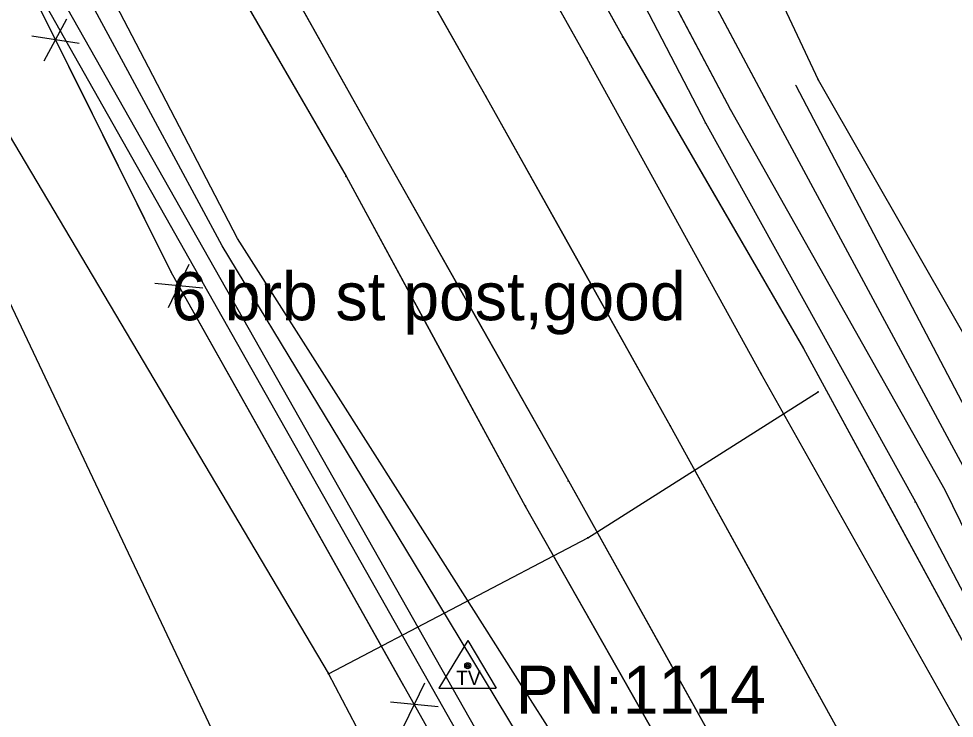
# Model space of a CAD drawing. Extents: x -99999 to 591807, y -99999 to 347168.
# Drawn here: x 589172.2 to 589269.6, y 343805.9 to 343878.6 of the extents above; entities that cross this region are included whole.
import ezdxf

# ---------------------------------------------------------------- set-up
doc = ezdxf.new("R2010")
doc.units = 0
for name, color, linetype in [('S_BREAKLINE', 7, 'Continuous'), ('S_DITCHLINE', 7, 'Continuous'), ('S_EDGE_PAVEMENT', 7, 'Continuous'), ('S_FENCE', 7, 'Continuous'), ('S_FENCE_ANNOT', 7, 'Continuous'), ('S_GRD_PT_SYM', 7, 'Continuous'), ('S_MSC_PT_SYM', 7, 'Continuous'), ('S_PAVEMENT_CROWN', 7, 'Continuous'), ('S_RDW_PT_SYM', 7, 'Continuous'), ('S_SECONDARY_CTL', 7, 'Continuous'), ('S_SECONDARY_CTL_ANNOT', 7, 'Continuous'), ('S_SHOULDER', 7, 'Continuous'), ('S_UNDERGROUND_CABLE', 7, 'Continuous'), ('S_UTL_PT_SYM', 7, 'Continuous'), ('S_WATER_UTILITIES', 7, 'Continuous')]:
    doc.layers.add(name, color=color, linetype=linetype)

msp = doc.modelspace()

# ---------------------------------------------------------------- linework, layer by layer
at = {"layer": 'S_BREAKLINE'}
for points in [[(589122.451, 343935.586), (589160.089, 343872.723), (589193.873, 343801.509), (589218.181, 343753.307), (589237.079, 343702.893), (589262.285, 343660.541)], [(589307.826, 343917.087), (589276.801, 343918.854), (589234.944, 343915.868), (589255.436, 343872.286), (589279.54, 343830.17), (589292.522, 343804.787), (589322.966, 343749.691), (589346.464, 343706.108)], [(589219.719, 343913.972), (589243.694, 343867.816), (589265.543, 343828.386), (589280.919, 343799.183), (589311.536, 343745.758), (589334.694, 343701.686)], [(589253.102, 343871.685), (589274.755, 343830.481), (589288.069, 343802.754), (589319.56, 343748.036), (589343.503, 343706.402)]]:
    msp.add_lwpolyline(points, dxfattribs=at)
at = {"layer": 'S_DITCHLINE'}
for points in [[(589292.944, 343680.411), (589286.275, 343692.355), (589279.607, 343704.3), (589272.939, 343716.245), (589266.27, 343728.189), (589258.002, 343743.462), (589249.733, 343758.735), (589241.464, 343774.007), (589233.196, 343789.28), (589223.252, 343805.716), (589213.308, 343822.151), (589203.364, 343838.587), (589193.42, 343855.022), (589183.836, 343872.755), (589174.252, 343890.487), (589164.668, 343908.22), (589155.084, 343925.952), (589144.535, 343945.213)], [(589295.448, 343681.497), (589288.727, 343693.546), (589282.007, 343705.594), (589275.286, 343717.643), (589268.565, 343729.691), (589260.423, 343745.108), (589252.281, 343760.524), (589244.139, 343775.94), (589235.997, 343791.356), (589225.751, 343807.46), (589215.504, 343823.564), (589205.258, 343839.668), (589195.011, 343855.773), (589185.737, 343873.601), (589176.463, 343891.43), (589167.19, 343909.259), (589157.916, 343927.088), (589145.699, 343945.78)], [(589225.562, 343915.881), (589249.825, 343870.459), (589271.448, 343830.318), (589284.396, 343800.855), (589316.11, 343747.232), (589340.099, 343704.207)], [(589225.562, 343915.881), (589231.628, 343904.525), (589237.694, 343893.17), (589243.759, 343881.814), (589249.825, 343870.459), (589260.637, 343850.388), (589271.448, 343830.318), (589277.922, 343815.587), (589284.396, 343800.855), (589292.324, 343787.449), (589300.253, 343774.044), (589308.181, 343760.638), (589316.11, 343747.232), (589328.104, 343725.72), (589340.099, 343704.207)], [(589222.45, 343914.182), (589246.278, 343869.207), (589268.613, 343829.634), (589282.91, 343800.448), (589312.934, 343746.223), (589336.247, 343702.575)], [(589222.45, 343914.182), (589228.407, 343902.938), (589234.364, 343891.694), (589240.321, 343880.451), (589246.278, 343869.207), (589257.445, 343849.42), (589268.613, 343829.634), (589275.761, 343815.041), (589282.91, 343800.448), (589290.416, 343786.892), (589297.922, 343773.336), (589305.428, 343759.779), (589312.934, 343746.223), (589324.591, 343724.399), (589336.247, 343702.575)]]:
    msp.add_lwpolyline(points, dxfattribs=at)
at = {"layer": 'S_EDGE_PAVEMENT'}
for points in [[(589044.064, 344210.383), (589062.611, 344176.978), (589089.035, 344129.797), (589108.669, 344094.278), (589125.565, 344064.193), (589145.195, 344028.974), (589161.688, 343999.91), (589175.358, 343974.711), (589194.37, 343940.441), (589208.048, 343916.063), (589231.369, 343874.529), (589249.479, 343841.725), (589270.078, 343805.141), (589289.795, 343769.164), (589308.912, 343733.904), (589328.843, 343697.753)], [(589023.862, 344198.696), (589042.878, 344164.723), (589068.451, 344118.72), (589088.798, 344082.183), (589106.799, 344049.991), (589124.918, 344017.734), (589142.031, 343987.049), (589155.388, 343963.212), (589174.405, 343928.823), (589188.269, 343903.723), (589210.345, 343864.327), (589229.441, 343830.558), (589250.196, 343793.383), (589269.113, 343758.947), (589288.957, 343722.639), (589307.862, 343688.024)], [(589148.709, 343975.131), (589155.388, 343963.212), (589164.896, 343946.018), (589174.405, 343928.823), (589181.337, 343916.273), (589188.269, 343903.723), (589199.307, 343884.025), (589210.345, 343864.327), (589219.893, 343847.443), (589229.441, 343830.558), (589239.819, 343811.971), (589250.196, 343793.383), (589259.655, 343776.165), (589269.113, 343758.947), (589279.035, 343740.793), (589288.957, 343722.639), (589298.41, 343705.331), (589307.862, 343688.024)], [(589175.358, 343974.711), (589184.864, 343957.576), (589194.37, 343940.441), (589201.209, 343928.252), (589208.048, 343916.063), (589219.709, 343895.296), (589231.369, 343874.529), (589240.424, 343858.127), (589249.479, 343841.725), (589259.779, 343823.433), (589270.078, 343805.141), (589279.936, 343787.153), (589289.795, 343769.164), (589299.354, 343751.534), (589308.912, 343733.904), (589318.878, 343715.829), (589328.843, 343697.753)]]:
    msp.add_lwpolyline(points, dxfattribs=at)
at = {"layer": 'S_FENCE'}
for p, q in [((589188.108, 343852.274), (589151.217, 343926.322)), ((589174.878, 343874.237), (589177.267, 343878.627)), ((589178.544, 343876.063), (589173.601, 343876.801)), ((589187.825, 343848.602), (589189.988, 343853.11)), ((589225.654, 343785.56), (589188.108, 343852.274)), ((589191.395, 343850.611), (589186.418, 343851.101)), ((589212.323, 343805.071), (589214.486, 343809.579)), ((589215.893, 343807.08), (589210.917, 343807.57))]:
    msp.add_line(p, q, dxfattribs=at)
for points in [[(589188.108, 343852.274), (589177.167, 343874.236)], [(589212.291, 343809.304), (589190.02, 343848.877)]]:
    msp.add_lwpolyline(points, dxfattribs=at)
at = {"layer": 'S_GRD_PT_SYM'}
for points in [[(589255.436, 343872.286), (589255.479, 343872.311), (589255.436, 343872.286), (589255.411, 343872.329), (589255.436, 343872.286), (589255.392, 343872.261), (589255.436, 343872.286), (589255.461, 343872.243)], [(589253.102, 343871.685), (589253.146, 343871.708), (589253.102, 343871.685), (589253.078, 343871.729), (589253.102, 343871.685), (589253.057, 343871.662), (589253.102, 343871.685), (589253.125, 343871.641)], [(589249.825, 343870.459), (589249.869, 343870.483), (589249.825, 343870.459), (589249.802, 343870.503), (589249.825, 343870.459), (589249.781, 343870.435), (589249.825, 343870.459), (589249.849, 343870.415)], [(589246.278, 343869.207), (589246.322, 343869.231), (589246.278, 343869.207), (589246.254, 343869.25), (589246.278, 343869.207), (589246.235, 343869.182), (589246.278, 343869.207), (589246.303, 343869.163)], [(589243.694, 343867.816), (589243.738, 343867.84), (589243.694, 343867.816), (589243.67, 343867.859), (589243.694, 343867.816), (589243.65, 343867.791), (589243.694, 343867.816), (589243.718, 343867.772)], [(589268.613, 343829.634), (589268.658, 343829.656), (589268.613, 343829.634), (589268.591, 343829.679), (589268.613, 343829.634), (589268.568, 343829.612), (589268.613, 343829.634), (589268.635, 343829.589)], [(589265.543, 343828.386), (589265.588, 343828.409), (589265.543, 343828.386), (589265.52, 343828.43), (589265.543, 343828.386), (589265.499, 343828.363), (589265.543, 343828.386), (589265.567, 343828.342)]]:
    msp.add_lwpolyline(points, close=True, dxfattribs=at)
at = {"layer": 'S_MSC_PT_SYM'}
msp.add_lwpolyline([(589188.108, 343852.274), (589188.108, 343852.324), (589188.108, 343852.274), (589188.058, 343852.274), (589188.108, 343852.274), (589188.108, 343852.224), (589188.108, 343852.274), (589188.158, 343852.274)], dxfattribs=at)
at = {"layer": 'S_PAVEMENT_CROWN'}
for points in [[(589034.182, 344204.283), (589052.821, 344171.662), (589078.888, 344124.449), (589099.084, 344088.667), (589116.35, 344057.605), (589135.374, 344023.693), (589152.412, 343993.377), (589165.895, 343968.999), (589184.661, 343935.227), (589198.392, 343910.199), (589220.861, 343870.523), (589240.038, 343836.277), (589260.161, 343799.879), (589280.047, 343763.839), (589299.46, 343728.427), (589318.911, 343692.885)], [(589165.895, 343968.999), (589175.278, 343952.113), (589184.661, 343935.227), (589191.526, 343922.713), (589198.392, 343910.199), (589209.627, 343890.361), (589220.861, 343870.523), (589230.449, 343853.4), (589240.038, 343836.277), (589250.099, 343818.078), (589260.161, 343799.879), (589270.104, 343781.859), (589280.047, 343763.839), (589289.754, 343746.133), (589299.46, 343728.427), (589309.185, 343710.656), (589318.911, 343692.885)]]:
    msp.add_lwpolyline(points, dxfattribs=at)
at = {"layer": 'S_RDW_PT_SYM'}
for points in [[(589235.093, 343876.73), (589235.137, 343876.755), (589235.093, 343876.73), (589235.068, 343876.773), (589235.093, 343876.73), (589235.05, 343876.705), (589235.093, 343876.73), (589235.118, 343876.687)], [(589231.369, 343874.529), (589231.413, 343874.553), (589231.369, 343874.529), (589231.345, 343874.573), (589231.369, 343874.529), (589231.325, 343874.505), (589231.369, 343874.529), (589231.393, 343874.485)], [(589220.861, 343870.523), (589220.905, 343870.547), (589220.861, 343870.523), (589220.837, 343870.566), (589220.861, 343870.523), (589220.818, 343870.498), (589220.861, 343870.523), (589220.886, 343870.479)], [(589210.345, 343864.327), (589210.388, 343864.352), (589210.345, 343864.327), (589210.32, 343864.371), (589210.345, 343864.327), (589210.301, 343864.303), (589210.345, 343864.327), (589210.369, 343864.284)], [(589206.302, 343862.261), (589206.346, 343862.285), (589206.302, 343862.261), (589206.278, 343862.305), (589206.302, 343862.261), (589206.258, 343862.237), (589206.302, 343862.261), (589206.326, 343862.217)], [(589253.896, 343844.328), (589253.94, 343844.352), (589253.896, 343844.328), (589253.872, 343844.372), (589253.896, 343844.328), (589253.852, 343844.304), (589253.896, 343844.328), (589253.92, 343844.284)], [(589249.479, 343841.725), (589249.523, 343841.749), (589249.479, 343841.725), (589249.455, 343841.768), (589249.479, 343841.725), (589249.436, 343841.7), (589249.479, 343841.725), (589249.504, 343841.681)], [(589240.038, 343836.277), (589240.081, 343836.302), (589240.038, 343836.277), (589240.014, 343836.321), (589240.038, 343836.277), (589239.994, 343836.253), (589240.038, 343836.277), (589240.062, 343836.234)], [(589229.441, 343830.558), (589229.485, 343830.582), (589229.441, 343830.558), (589229.417, 343830.602), (589229.441, 343830.558), (589229.397, 343830.534), (589229.441, 343830.558), (589229.465, 343830.514)], [(589224.954, 343827.94), (589224.997, 343827.964), (589224.954, 343827.94), (589224.929, 343827.983), (589224.954, 343827.94), (589224.91, 343827.915), (589224.954, 343827.94), (589224.978, 343827.896)]]:
    msp.add_lwpolyline(points, close=True, dxfattribs=at)
at = {"layer": 'S_SECONDARY_CTL'}
for p, q in [((589218.96, 343813.961), (589215.95, 343809.007)), ((589218.96, 343813.961), (589221.907, 343809.007)), ((589215.95, 343809.007), (589221.907, 343809.007))]:
    msp.add_line(p, q, dxfattribs=at)
for radius in [0.311, 0.183, 0.103]:
    msp.add_circle((589218.96, 343811.351), radius, dxfattribs=at)
at = {"layer": 'S_SHOULDER'}
for points in [[(589150.569, 343960.495), (589170.208, 343926.38), (589184.1, 343900.609), (589206.302, 343862.261), (589224.954, 343827.94), (589245.985, 343790.869), (589265.2, 343757.033), (589284.286, 343720.227), (589303.787, 343685.692)], [(589150.569, 343960.495), (589160.389, 343943.437), (589170.208, 343926.38), (589177.154, 343913.494), (589184.1, 343900.609), (589195.201, 343881.435), (589206.302, 343862.261), (589215.628, 343845.101), (589224.954, 343827.94), (589235.469, 343809.405), (589245.985, 343790.869), (589255.593, 343773.951), (589265.2, 343757.033), (589274.743, 343738.63), (589284.286, 343720.227), (589294.036, 343702.96), (589303.787, 343685.692)], [(589213.012, 343916.474), (589235.093, 343876.73), (589253.896, 343844.328), (589274.011, 343807.366), (589294.287, 343771.453), (589313.174, 343736.4), (589332.935, 343700.867)], [(589213.012, 343916.474), (589224.053, 343896.602), (589235.093, 343876.73), (589244.494, 343860.529), (589253.896, 343844.328), (589263.953, 343825.847), (589274.011, 343807.366), (589284.149, 343789.41), (589294.287, 343771.453), (589303.73, 343753.927), (589313.174, 343736.4), (589323.054, 343718.634), (589332.935, 343700.867)]]:
    msp.add_lwpolyline(points, dxfattribs=at)
at = {"layer": 'S_UNDERGROUND_CABLE'}
for p, q in [((589227.156, 343791.77), (589149.153, 343929.406)), ((589225.508, 343790.96), (589147.378, 343928.994))]:
    msp.add_line(p, q, dxfattribs=at)
at = {"layer": 'S_UTL_PT_SYM'}
for points in [[(589255.436, 343839.828), (589255.436, 343839.878), (589255.436, 343839.828), (589255.386, 343839.828), (589255.436, 343839.828), (589255.436, 343839.778), (589255.436, 343839.828), (589255.486, 343839.828)], [(589231.459, 343824.634), (589231.459, 343824.684), (589231.459, 343824.634), (589231.409, 343824.634), (589231.459, 343824.634), (589231.459, 343824.584), (589231.459, 343824.634), (589231.509, 343824.634)], [(589204.452, 343810.591), (589204.452, 343810.641), (589204.452, 343810.591), (589204.402, 343810.591), (589204.452, 343810.591), (589204.452, 343810.541), (589204.452, 343810.591), (589204.502, 343810.591)], [(589204.486, 343810.508), (589204.486, 343810.558), (589204.486, 343810.508), (589204.436, 343810.508), (589204.486, 343810.508), (589204.486, 343810.458), (589204.486, 343810.508), (589204.536, 343810.508)]]:
    msp.add_lwpolyline(points, dxfattribs=at)
at = {"layer": 'S_WATER_UTILITIES'}
for p, q in [((589117.234, 343957.476), (589204.452, 343810.591)), ((589231.459, 343824.634), (589255.436, 343839.828)), ((589204.486, 343810.508), (589231.459, 343824.634)), ((589204.452, 343810.591), (589275.464, 343674.76))]:
    msp.add_line(p, q, dxfattribs=at)

# ---------------------------------------------------------------- texts
at = {"layer": 'S_FENCE_ANNOT'}
msp.add_text('6 brb st post,good', height=5, dxfattribs=at).set_placement((589188.108, 343847.274))
at = {"layer": 'S_SECONDARY_CTL'}
msp.add_text('TV', height=1.5, rotation=360, dxfattribs=at).set_placement((589217.755, 343809.339))
at = {"layer": 'S_SECONDARY_CTL_ANNOT'}
msp.add_text('PN:1114', height=5, dxfattribs=at).set_placement((589223.96, 343806.351))

doc.saveas('drawing.dxf')
